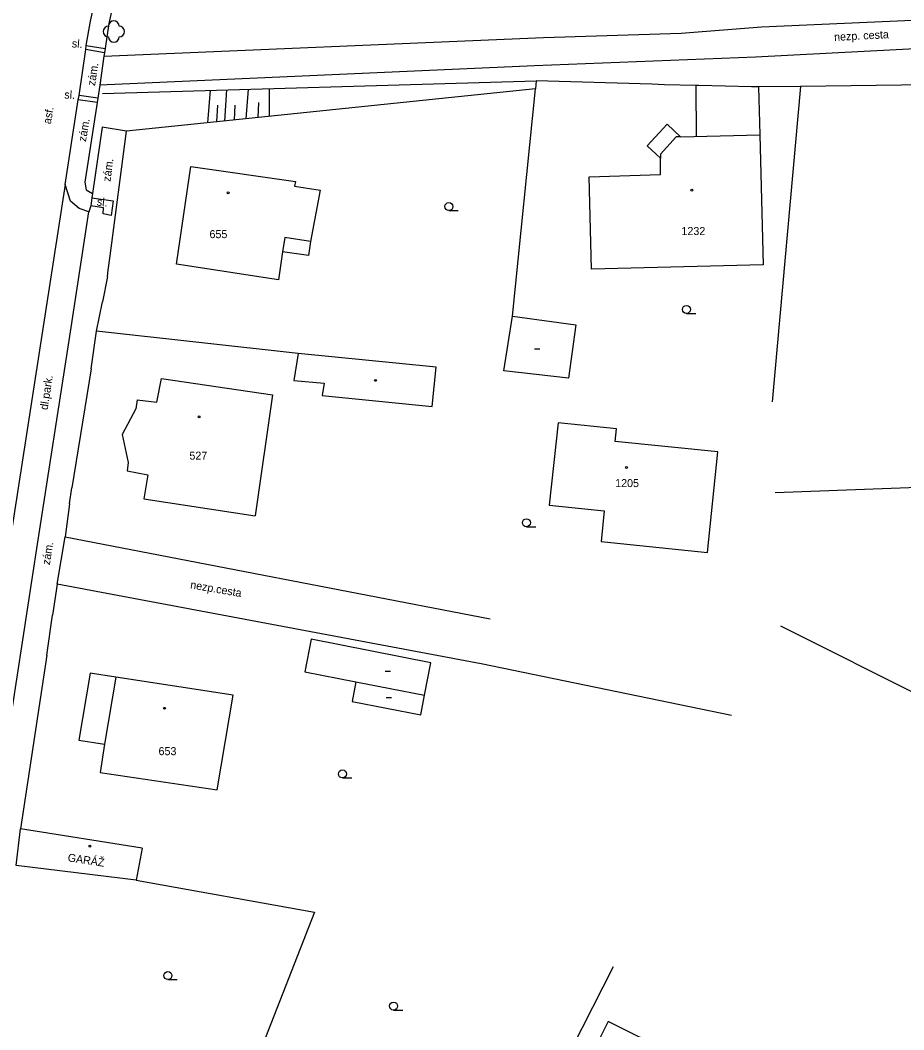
# Model space of a CAD drawing. Extents: x -794191 to -788944, y -1117087 to -1105044.
# Drawn here: x -791480.2 to -791397.5, y -1109882.9 to -1109788.3 of the extents above; entities that cross this region are included whole.
import ezdxf

# ---------------------------------------------------------------- set-up
doc = ezdxf.new("R2010")
doc.units = 0
for name, color, linetype in [('Doplněk polohopisu', 7, 'Continuous'), ('Hranice - ploty_ zdi', 7, 'Continuous'), ('Komunikace', 7, 'Continuous'), ('Pomocné popisy', 7, 'Continuous'), ('Popisy budov', 7, 'Continuous'), ('Stavební objekty', 7, 'Continuous'), ('Výškopis', 7, 'Continuous'), ('Zeleň', 7, 'Continuous'), ('Značky druhů budov', 7, 'Continuous'), ('Značky druhů pozemků', 7, 'Continuous'), ('Čísla popisná', 7, 'Continuous')]:
    doc.layers.add(name, color=color, linetype=linetype)

msp = doc.modelspace()

# ---------------------------------------------------------------- linework, layer by layer
at = {"layer": 'Doplněk polohopisu'}
for p, q in [((-791472.32, -1109791.4), (-791474.07, -1109791.08)), ((-791474.01, -1109790.69), (-791472.24, -1109790.99)), ((-791472.99, -1109796.06), (-791474.77, -1109795.79)), ((-791472.93, -1109795.65), (-791474.69, -1109795.4)), ((-791473.48, -1109804.99), (-791471.51, -1109805.25)), ((-791476.74, -1109841.15), (-791476, -1109836.72))]:
    msp.add_line(p, q, dxfattribs=at)
for points in [[(-791466.8, -1109775.65), (-791468.38, -1109778.39), (-791469.7, -1109781.07), (-791470.41, -1109782.94), (-791471.25, -1109785.68), (-791471.89, -1109788.66), (-791472.24, -1109790.99)], [(-791472.24, -1109790.99), (-791472.32, -1109791.4), (-791472.37, -1109791.71), (-791472.76, -1109794.43), (-791472.93, -1109795.65), (-791472.99, -1109796.06), (-791474.15, -1109803.51), (-791474.02, -1109804.24), (-791473.43, -1109804.56)], [(-791470.26, -1109798.74), (-791472.52, -1109798.37), (-791473.43, -1109804.56)], [(-791473.43, -1109804.56), (-791473.48, -1109804.99), (-791473.6, -1109805.73), (-791473.77, -1109806.3), (-791474.68, -1109805.98), (-791475.49, -1109805.29), (-791475.98, -1109803.73)], [(-791471.51, -1109805.25), (-791471.67, -1109806.64), (-791472.43, -1109806.48), (-791472.39, -1109805.9), (-791473.6, -1109805.73)]]:
    msp.add_lwpolyline(points, dxfattribs=at)
at = {"layer": 'Hranice - ploty_ zdi'}
for p, q in [((-791356.63, -1109793.93), (-791407.16, -1109794.55)), ((-791431.96, -1109794.78), (-791470.26, -1109798.74)), ((-791434.11, -1109816.07), (-791431.96, -1109794.78)), ((-791419.88, -1109794.38), (-791421.08, -1109794.34)), ((-791416.88, -1109799.22), (-791416.93, -1109794.44)), ((-791411.73, -1109794.58), (-791416.66, -1109794.45)), ((-791411.1, -1109794.58), (-791410.96, -1109799.08)), ((-791407.16, -1109794.55), (-791409.8, -1109824.08)), ((-791471.77, -1109810.4), (-791470.26, -1109798.74)), ((-791471.96, -1109811.74), (-791471.77, -1109810.4)), ((-791472.02, -1109812.33), (-791471.96, -1109811.74)), ((-791472.02, -1109812.33), (-791472.49, -1109814.72)), ((-791473.07, -1109817.45), (-791472.49, -1109814.72)), ((-791473.57, -1109821), (-791473.07, -1109817.45)), ((-791454.17, -1109819.55), (-791473.07, -1109817.45)), ((-791473.57, -1109821), (-791475.37, -1109832.14)), ((-791409.53, -1109832.59), (-791355.33, -1109830.47)), ((-791475.59, -1109833.65), (-791475.37, -1109832.14)), ((-791475.59, -1109833.65), (-791476, -1109836.72)), ((-791476, -1109836.72), (-791436.22, -1109844.41)), ((-791476.74, -1109841.15), (-791477.18, -1109844.08)), ((-791437.04, -1109848.62), (-791476.74, -1109841.15)), ((-791477.71, -1109847.8), (-791477.18, -1109844.08)), ((-791409.02, -1109845.07), (-791362.12, -1109868.65)), ((-791477.71, -1109847.8), (-791480.18, -1109864.07)), ((-791413.61, -1109853.46), (-791437.04, -1109848.62)), ((-791469.33, -1109868.88), (-791452.66, -1109871.9)), ((-791452.66, -1109871.9), (-791465.87, -1109905.62))]:
    msp.add_line(p, q, dxfattribs=at)
for points in [[(-791421.08, -1109794.34), (-791431.9, -1109794.03), (-791431.96, -1109794.78)], [(-791416.66, -1109794.45), (-791416.93, -1109794.44), (-791419.88, -1109794.38)], [(-791407.16, -1109794.55), (-791411.1, -1109794.58), (-791411.73, -1109794.58)], [(-791444.4, -1109916.24), (-791431.44, -1109890.3), (-791424.67, -1109876.97)]]:
    msp.add_lwpolyline(points, dxfattribs=at)
at = {"layer": 'Komunikace'}
for points in [[(-791474.69, -1109795.4), (-791474.07, -1109791.08), (-791474.01, -1109790.69), (-791473.61, -1109788.44), (-791472.78, -1109784.57), (-791471.48, -1109780.8), (-791469.75, -1109777.16), (-791468.22, -1109774.61), (-791465.89, -1109771.17), (-791464.6, -1109769.6), (-791459.7, -1109764.52), (-791456.05, -1109761.11), (-791452.8, -1109758.63)], [(-791472.37, -1109791.71), (-791431.21, -1109789.96), (-791418.32, -1109789.56), (-791410.8, -1109788.97), (-791357.83, -1109786.6), (-791351.38, -1109787.3), (-791346.87, -1109789.18), (-791342.56, -1109792.78), (-791338.75, -1109797.35), (-791330.12, -1109808.62)], [(-791334.95, -1109808.16), (-791340.53, -1109799.78), (-791344.24, -1109794.45), (-791347.6, -1109791.47), (-791352.11, -1109789.64), (-791357.52, -1109788.98), (-791411.38, -1109791.79), (-791432.06, -1109792.6), (-791472.76, -1109794.43)], [(-791475.98, -1109803.73), (-791474.77, -1109795.79), (-791474.69, -1109795.4)], [(-791475.98, -1109803.73), (-791478.11, -1109817.44), (-791481.17, -1109837.21), (-791483.86, -1109854.77)], [(-791480.91, -1109852.71), (-791478.57, -1109837.4), (-791475.54, -1109817.93), (-791473.77, -1109806.3)]]:
    msp.add_lwpolyline(points, dxfattribs=at)
at = {"layer": 'Stavební objekty'}
for p, q in [((-791467.41, -1109824.1), (-791466.98, -1109821.9)), ((-791466.98, -1109821.9), (-791456.59, -1109823.44)), ((-791469.24, -1109823.91), (-791467.41, -1109824.1)), ((-791456.59, -1109823.44), (-791458.2, -1109834.76)), ((-791473.66, -1109849.49), (-791474.7, -1109855.79)), ((-791471.24, -1109849.86), (-791473.66, -1109849.49)), ((-791471.24, -1109849.86), (-791472.3, -1109856.15)), ((-791460.25, -1109851.57), (-791471.24, -1109849.86)), ((-791461.75, -1109860.44), (-791460.25, -1109851.57)), ((-791474.7, -1109855.79), (-791472.3, -1109856.15)), ((-791472.3, -1109856.15), (-791472.7, -1109858.81)), ((-791472.7, -1109858.81), (-791461.75, -1109860.44)), ((-791480.57, -1109867.5), (-791480.18, -1109864.07)), ((-791468.79, -1109865.9), (-791480.18, -1109864.07)), ((-791417.7, -1109885.82), (-791425.17, -1109882.12))]:
    msp.add_line(p, q, dxfattribs=at)
for points in [[(-791410.96, -1109799.08), (-791410.64, -1109811.26), (-791426.72, -1109811.66), (-791426.94, -1109803.01), (-791420.25, -1109802.8), (-791420.27, -1109801.25), (-791421.52, -1109800.09), (-791419.65, -1109798.08), (-791418.38, -1109799.25)], [(-791429.83, -1109826.04), (-791430.68, -1109833.77), (-791425.52, -1109834.28), (-791425.81, -1109837.17), (-791415.86, -1109838.2), (-791414.89, -1109828.78), (-791424.5, -1109827.79), (-791424.38, -1109826.6)]]:
    msp.add_lwpolyline(points, close=True, dxfattribs=at)
for points in [[(-791418.38, -1109799.25), (-791418.78, -1109799.26), (-791420.27, -1109800.87), (-791420.27, -1109801.25)], [(-791453.02, -1109809.06), (-791453.22, -1109810.39), (-791455.63, -1109810.02), (-791456.03, -1109812.65), (-791465.56, -1109811.19), (-791464.23, -1109802.03)], [(-791464.23, -1109802.03), (-791454.44, -1109803.43), (-791454.51, -1109803.87), (-791452.12, -1109804.26), (-791453.02, -1109809.06), (-791455.43, -1109808.69), (-791455.63, -1109810.02)], [(-791434.92, -1109821.18), (-791434.11, -1109816.07), (-791428.19, -1109816.88)], [(-791428.19, -1109816.88), (-791428.86, -1109821.88), (-791431.9, -1109821.53), (-791434.92, -1109821.18)], [(-791454.17, -1109819.55), (-791454.57, -1109822.07), (-791451.76, -1109822.33), (-791451.92, -1109823.49)], [(-791451.92, -1109823.49), (-791441.65, -1109824.52), (-791441.26, -1109820.84), (-791454.17, -1109819.55)], [(-791469.24, -1109823.91), (-791469.36, -1109824.75), (-791470.66, -1109827.14), (-791470.09, -1109829.76), (-791470.18, -1109830.54), (-791468.25, -1109830.91), (-791468.64, -1109833.16), (-791458.2, -1109834.76)], [(-791452.96, -1109846.3), (-791453.55, -1109849.38), (-791448.77, -1109850.32), (-791449.13, -1109852.16), (-791442.71, -1109853.41), (-791442.35, -1109851.57)], [(-791448.77, -1109850.32), (-791442.35, -1109851.57), (-791441.76, -1109848.52), (-791452.96, -1109846.3)], [(-791468.79, -1109865.9), (-791469.33, -1109868.88), (-791480.57, -1109867.5)], [(-791425.17, -1109882.12), (-791427.31, -1109886.43), (-791440.6, -1109913.28)]]:
    msp.add_lwpolyline(points, dxfattribs=at)
at = {"layer": 'Výškopis'}
for p, q in [((-791462.62, -1109797.95), (-791462.39, -1109794.9)), ((-791461.05, -1109797.79), (-791460.86, -1109794.86)), ((-791459.05, -1109797.58), (-791458.82, -1109794.8)), ((-791456.85, -1109797.35), (-791456.85, -1109794.74)), ((-791461.78, -1109797.86), (-791461.7, -1109796.28)), ((-791460.15, -1109797.69), (-791460.08, -1109796.28)), ((-791457.93, -1109797.46), (-791457.87, -1109796.03))]:
    msp.add_line(p, q, dxfattribs=at)
msp.add_lwpolyline([(-791472.49, -1109795.19), (-791431.9, -1109794.03)], dxfattribs=at)
at = {"layer": 'Zeleň'}
msp.add_circle((-791471.43, -1109789.4), 0.0005, dxfattribs=at)
for centre, start, end in [((-791471.43, -1109788.9), 0, 179.99999), ((-791471.93, -1109789.4), 89.99999, 269.99999), ((-791470.93, -1109789.4), 270, 89.99999), ((-791471.43, -1109789.9), 179.99999, 359.99999)]:
    msp.add_arc(centre, 0.5, start, end, dxfattribs=at)
at = {"layer": 'Značky druhů budov'}
for p, q in [((-791432.06, -1109819.13), (-791431.56, -1109819.13)), ((-791446.02, -1109849.3), (-791445.52, -1109849.3)), ((-791445.94, -1109851.77), (-791445.44, -1109851.77))]:
    msp.add_line(p, q, dxfattribs=at)
for centre in [(-791460.73, -1109804.5), (-791417.33, -1109804.26), (-791446.93, -1109822.07), (-791463.46, -1109825.49), (-791423.44, -1109830.23), (-791466.7, -1109852.79), (-791473.67, -1109865.71)]:
    msp.add_circle(centre, 0.0875, dxfattribs=at)
at = {"layer": 'Značky druhů pozemků'}
for p, q in [((-791440.07, -1109806.165), (-791439.195, -1109806.165)), ((-791417.83, -1109815.805), (-791416.955, -1109815.805)), ((-791432.81, -1109835.785), (-791431.935, -1109835.785)), ((-791450.03, -1109859.315), (-791449.155, -1109859.315)), ((-791466.37, -1109878.205), (-791465.495, -1109878.205)), ((-791445.25, -1109881.055), (-791444.375, -1109881.055))]:
    msp.add_line(p, q, dxfattribs=at)
for centre in [(-791440.07, -1109805.79), (-791417.83, -1109815.43), (-791432.81, -1109835.41), (-791450.03, -1109858.94), (-791466.37, -1109877.83), (-791445.25, -1109880.68)]:
    msp.add_circle(centre, 0.375, dxfattribs=at)

# ---------------------------------------------------------------- texts
at = {"layer": 'Pomocné popisy'}
for s, rotation, p in [('sl.', 355.81508, (-791475.385, -1109790.876)), ('nezp. cesta', 2.87037, (-791403.992, -1109790.28)), ('zám.', 81.3692, (-791473.199, -1109794.527)), ('sl.', 356.49647, (-791476.088, -1109795.666)), ('asf.', 79.64932, (-791477.34, -1109798.11)), ('zám.', 80.27242, (-791474.053, -1109799.756)), ('zám.', 82.62112, (-791471.752, -1109803.487)), ('sl.', 353.75809, (-791473.054, -1109805.689)), ('dl.park.', 81.15436, (-791477.64, -1109824.88)), ('zám.', 81.15436, (-791477.43, -1109839.4)), ('nezp.cesta', 350.22003, (-791464.32, -1109841.55))]:
    msp.add_text(s, height=0.75, rotation=rotation, dxfattribs=at).set_placement(p)
at = {"layer": 'Popisy budov'}
msp.add_text('GARÁŽ', height=0.75, rotation=351.43266, dxfattribs=at).set_placement((-791475.79, -1109867.12))
at = {"layer": 'Čísla popisná'}
for s, p in [('655', (-791462.48, -1109808.75)), ('1232', (-791418.3, -1109808.46)), ('527', (-791464.36, -1109829.5)), ('1205', (-791424.505, -1109832.07)), ('653', (-791467.25, -1109857.18))]:
    msp.add_text(s, height=0.75, dxfattribs=at).set_placement(p)

doc.saveas('drawing.dxf')
